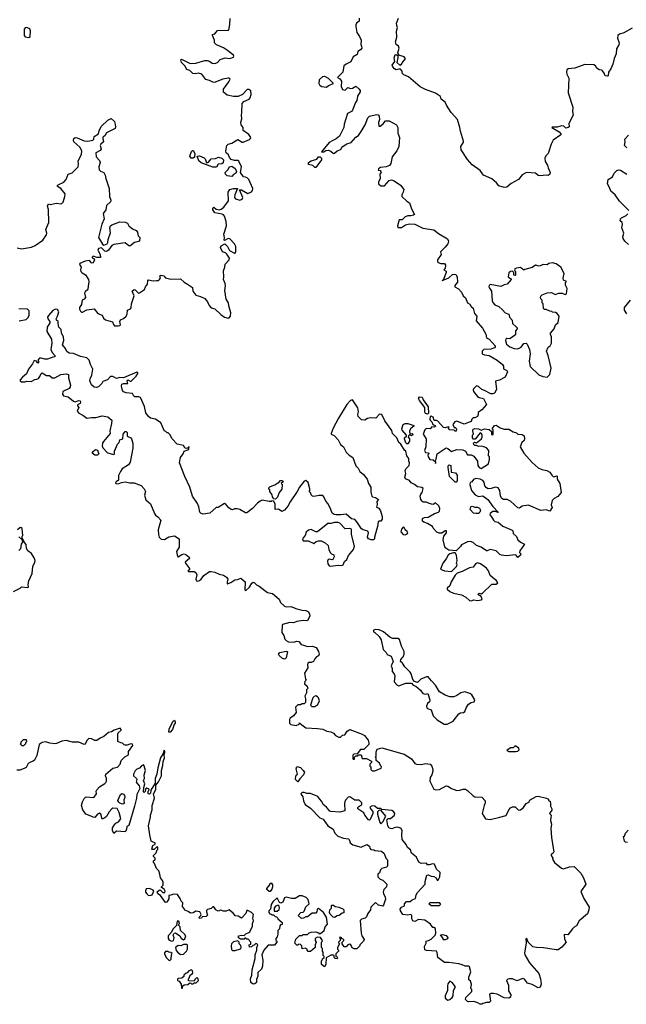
# Model space of a CAD drawing. Extents: x 2106670 to 2323771, y 35271 to 224896.
# Tile 326 of 419: x 2274753 to 2281540, y 153520 to 164532. Entities that reach past the tile are written whole.
import ezdxf

# ---------------------------------------------------------------- set-up
doc = ezdxf.new("R2010")
doc.units = 0

msp = doc.modelspace()

# ---------------------------------------------------------------- linework, layer by layer
at = {"layer": '0CON20XD'}
for points in [[(2275818, 163378), (2275827, 163335), (2275823, 163317), (2275725, 163266), (2275706, 163235), (2275685, 163219), (2275682, 163205), (2275692, 163165), (2275661, 163139), (2275654, 163125), (2275666, 163084), (2275655, 163070), (2275606, 163044), (2275610, 163000), (2275647, 162957), (2275654, 162935), (2275640, 162885), (2275644, 162855), (2275659, 162839), (2275694, 162825), (2275711, 162795), (2275716, 162755), (2275753, 162643), (2275759, 162555), (2275772, 162515), (2275768, 162495), (2275724, 162456), (2275716, 162405), (2275687, 162365), (2275698, 162305), (2275674, 162244), (2275636, 162095), (2275681, 162021), (2275695, 162012), (2275715, 162018), (2275733, 162027), (2275740, 162040), (2275744, 162075), (2275770, 162150), (2275760, 162205), (2275769, 162225), (2275785, 162239), (2275875, 162272), (2275935, 162268), (2275958, 162255), (2275976, 162226), (2276017, 162195), (2276056, 162176), (2276072, 162155), (2276080, 162115), (2276097, 162095), (2276094, 162056), (2276039, 162041), (2275985, 162001), (2275975, 162003), (2275935, 162038), (2275805, 162019), (2275784, 162006), (2275747, 161953), (2275725, 161941), (2275704, 161944), (2275669, 161979), (2275636, 161974), (2275629, 161955), (2275653, 161905), (2275658, 161872), (2275615, 161872), (2275574, 161886), (2275563, 161877), (2275565, 161868), (2275588, 161858), (2275592, 161845), (2275575, 161813), (2275565, 161809), (2275555, 161814), (2275535, 161840), (2275485, 161830), (2275427, 161805), (2275422, 161795), (2275442, 161765), (2275434, 161735), (2275437, 161715), (2275451, 161701), (2275489, 161679), (2275522, 161625), (2275527, 161597), (2275521, 161555), (2275517, 161513), (2275485, 161488), (2275478, 161475), (2275488, 161425), (2275475, 161408), (2275453, 161395), (2275444, 161346), (2275424, 161315), (2275421, 161295), (2275435, 161272), (2275445, 161263), (2275455, 161263), (2275505, 161286), (2275585, 161299), (2275627, 161247), (2275677, 161227), (2275692, 161195), (2275713, 161175), (2275792, 161152), (2275803, 161123), (2275815, 161110), (2275855, 161110), (2275875, 161112), (2275880, 161120), (2275872, 161155), (2275881, 161175), (2275915, 161189), (2275945, 161216), (2275955, 161237), (2275961, 161285), (2275992, 161298), (2276001, 161309), (2276005, 161355), (2276033, 161445), (2276012, 161495), (2276035, 161514), (2276045, 161512), (2276084, 161474), (2276095, 161476), (2276149, 161515), (2276161, 161545), (2276184, 161575), (2276187, 161613), (2276195, 161621), (2276245, 161611), (2276285, 161614), (2276305, 161615), (2276319, 161625), (2276328, 161645), (2276322, 161668), (2276336, 161674), (2276365, 161668), (2276386, 161646), (2276445, 161629), (2276553, 161633), (2276592, 161595), (2276632, 161575), (2276685, 161538), (2276690, 161495), (2276725, 161450), (2276775, 161436), (2276824, 161414), (2276853, 161375), (2276872, 161335), (2276895, 161310), (2276935, 161298), (2277005, 161234), (2277045, 161207), (2277084, 161194), (2277095, 161198), (2277110, 161215), (2277116, 161255), (2277092, 161332), (2277090, 161365), (2277064, 161405), (2277048, 161505), (2277056, 161555), (2277053, 161583), (2277033, 161625), (2277039, 161655), (2277032, 161725), (2277050, 161765), (2277053, 161797), (2277098, 161845), (2277100, 161865), (2277071, 161911), (2277055, 161924), (2277022, 161935), (2277000, 161985), (2277007, 162003), (2277048, 162025), (2277077, 161995), (2277100, 161950), (2277155, 161920), (2277165, 161922), (2277172, 161938), (2277172, 161995), (2277156, 162026), (2277103, 162083), (2277085, 162086), (2277045, 162062), (2277040, 162065), (2277043, 162095), (2277038, 162135), (2277068, 162225), (2277063, 162275), (2277044, 162335), (2277035, 162348), (2277017, 162357), (2276935, 162371), (2276914, 162404), (2276914, 162426), (2276925, 162437), (2276952, 162412), (2276985, 162406), (2277008, 162412), (2277039, 162435), (2277088, 162505), (2277086, 162604), (2277106, 162634), (2277145, 162646), (2277190, 162645), (2277162, 162575), (2277158, 162545), (2277169, 162529), (2277215, 162514), (2277242, 162525), (2277248, 162545), (2277212, 162628), (2277235, 162630), (2277305, 162590), (2277345, 162608), (2277359, 162621), (2277360, 162645), (2277315, 162746), (2277300, 162765), (2277280, 162770), (2277256, 162776), (2277224, 162825), (2277233, 162885), (2277205, 162949), (2277195, 162957), (2277158, 162958), (2277118, 162968), (2277100, 162990), (2277090, 163020), (2277064, 163044), (2277060, 163065), (2277070, 163125), (2277085, 163140), (2277125, 163151), (2277195, 163193), (2277242, 163162), (2277255, 163161), (2277325, 163193), (2277336, 163205), (2277338, 163215), (2277315, 163250), (2277255, 163292), (2277253, 163325), (2277232, 163355), (2277228, 163385), (2277237, 163425), (2277234, 163464), (2277240, 163495), (2277243, 163595), (2277262, 163618), (2277320, 163645), (2277333, 163657), (2277342, 163695), (2277340, 163735), (2277315, 163752), (2277298, 163752), (2277246, 163694), (2277198, 163672), (2277144, 163674), (2277075, 163688), (2277035, 163720), (2277033, 163755), (2277094, 163836), (2277108, 163868), (2277097, 163877), (2277085, 163877), (2277025, 163867), (2276940, 163835), (2276935, 163830), (2276915, 163832), (2276875, 163853), (2276834, 163864), (2276792, 163922), (2276754, 163934), (2276715, 163928), (2276692, 163932), (2276655, 163964), (2276625, 163976), (2276602, 164015), (2276562, 164055), (2276557, 164083), (2276565, 164092), (2276662, 164042), (2276725, 164046), (2276824, 164076), (2276856, 164076), (2276871, 164071), (2276907, 164045), (2276935, 164041), (2276966, 164054), (2276995, 164086), (2277053, 164107), (2277105, 164097), (2277145, 164113), (2277150, 164125), (2277145, 164136), (2277079, 164189), (2277035, 164219), (2276955, 164253), (2276932, 164275), (2276933, 164305), (2276911, 164355), (2276912, 164365), (2276936, 164374), (2276968, 164412), (2277088, 164415), (2277097, 164433), (2277106, 164484), (2277108, 164545)], [(2278550, 164550), (2278550, 164515), (2278522, 164495), (2278513, 164475), (2278514, 164455), (2278525, 164390), (2278556, 164346), (2278572, 164302), (2278569, 164255), (2278579, 164235), (2278580, 164215), (2278566, 164194), (2278535, 164178), (2278527, 164143), (2278485, 164116), (2278459, 164061), (2278404, 164035), (2278379, 164015), (2278368, 163945), (2278310, 163885), (2278335, 163870), (2278355, 163845), (2278348, 163785), (2278365, 163750), (2278395, 163746), (2278425, 163773), (2278455, 163764), (2278475, 163766), (2278515, 163790), (2278549, 163759), (2278562, 163742), (2278562, 163725), (2278532, 163678), (2278525, 163630), (2278509, 163605), (2278478, 163522), (2278465, 163507), (2278422, 163485), (2278383, 163365), (2278378, 163325), (2278331, 163229), (2278295, 163199), (2278255, 163183), (2278215, 163159), (2278130, 163055), (2278155, 163054), (2278180, 163070), (2278205, 163072), (2278233, 163063), (2278265, 163037), (2278275, 163038), (2278306, 163064), (2278345, 163081), (2278358, 163105), (2278382, 163125), (2278415, 163143), (2278463, 163157), (2278515, 163219), (2278542, 163238), (2278575, 163282), (2278619, 163355), (2278647, 163435), (2278665, 163453), (2278745, 163472), (2278765, 163468), (2278775, 163452), (2278779, 163415), (2278768, 163382), (2278773, 163343), (2278785, 163340), (2278821, 163369), (2278845, 163401), (2278885, 163401), (2278968, 163355), (2278982, 163325), (2278984, 163265), (2279003, 163215), (2278996, 163115), (2278973, 163065), (2278920, 163000), (2278906, 162925), (2278889, 162901), (2278855, 162887), (2278791, 162879), (2278768, 162865), (2278765, 162850), (2278786, 162846), (2278795, 162835), (2278796, 162826), (2278784, 162805), (2278786, 162755), (2278768, 162715), (2278766, 162696), (2278795, 162674), (2278835, 162676), (2278885, 162734), (2278912, 162742), (2278941, 162731), (2279015, 162680), (2279050, 162635), (2279043, 162605), (2279028, 162575), (2279030, 162555), (2279083, 162503), (2279114, 162485), (2279136, 162416), (2279168, 162362), (2279170, 162355), (2279160, 162345), (2279129, 162339), (2279095, 162338), (2279065, 162328), (2279032, 162295), (2279000, 162295), (2278979, 162225), (2278985, 162208), (2279025, 162209), (2279071, 162239), (2279115, 162250), (2279174, 162244), (2279265, 162202), (2279385, 162181), (2279440, 162140), (2279541, 162081), (2279552, 162055), (2279544, 162026), (2279515, 161988), (2279468, 161945), (2279462, 161935), (2279468, 161905), (2279427, 161845), (2279428, 161825), (2279436, 161816), (2279465, 161806), (2279505, 161806), (2279518, 161788), (2279512, 161748), (2279500, 161735), (2279525, 161720), (2279526, 161705), (2279490, 161619), (2279480, 161615), (2279490, 161619), (2279555, 161647), (2279595, 161683), (2279615, 161688), (2279632, 161682), (2279649, 161655), (2279652, 161595), (2279622, 161558), (2279622, 161545), (2279663, 161523), (2279696, 161486), (2279714, 161445), (2279740, 161420), (2279764, 161365), (2279790, 161350), (2279804, 161325), (2279826, 161305), (2279842, 161245), (2279868, 161215), (2279859, 161165), (2279932, 161082), (2279969, 161015), (2279976, 160975), (2280005, 160958), (2280072, 160885), (2280074, 160875), (2280066, 160864), (2280025, 160846), (2279945, 160843), (2279927, 160825), (2279926, 160796), (2279954, 160784), (2280005, 160776), (2280096, 160726), (2280156, 160676), (2280166, 160656), (2280167, 160627), (2280205, 160609), (2280211, 160595), (2280186, 160534), (2280120, 160500), (2280075, 160490), (2280087, 160395), (2280065, 160356), (2280045, 160346), (2280024, 160346), (2279955, 160385)], [(2279684, 163284), (2279678, 163328), (2279652, 163415), (2279580, 163495), (2279530, 163575), (2279515, 163610), (2279470, 163645), (2279462, 163675), (2279405, 163709), (2279295, 163750), (2279235, 163782), (2279104, 163894), (2279050, 163915), (2279034, 163934), (2279032, 163955), (2279015, 163978), (2278995, 163980), (2278965, 163971), (2278945, 163984), (2278928, 164005), (2278922, 164025), (2278949, 164065), (2278944, 164105), (2278955, 164138), (2278965, 164142), (2278983, 164133), (2278984, 164105), (2278972, 164055), (2279005, 164022), (2279026, 164034), (2279042, 164065), (2279069, 164095), (2279055, 164116), (2278996, 164136), (2278983, 164163), (2279000, 164215), (2278992, 164235), (2278966, 164256), (2278958, 164285), (2278974, 164336), (2278970, 164405), (2278980, 164445), (2278973, 164467), (2278969, 164495), (2278991, 164549)], [(2274855, 164332), (2274869, 164345), (2274876, 164406), (2274865, 164432), (2274834, 164446), (2274815, 164440), (2274804, 164426), (2274804, 164355), (2274815, 164339), (2274855, 164332)], [(2281605, 164436), (2281513, 164387), (2281465, 164372), (2281445, 164357), (2281442, 164325), (2281459, 164275), (2281455, 164253), (2281430, 164205), (2281425, 164150), (2281403, 164097), (2281388, 164035), (2281367, 163983), (2281341, 163945), (2281336, 163905), (2281325, 163899), (2281303, 163905), (2281294, 163935), (2281275, 163961), (2281265, 163969), (2281235, 163973), (2281212, 163992), (2281195, 164018), (2281175, 164028), (2281075, 164031), (2280965, 163990), (2280888, 163982), (2280875, 163970), (2280870, 163945), (2280874, 163924), (2280897, 163877), (2280889, 163715), (2280941, 163555), (2280937, 163505), (2280946, 163465), (2280898, 163372), (2280899, 163335), (2280891, 163325), (2280865, 163320), (2280840, 163340), (2280815, 163344), (2280765, 163331), (2280710, 163330), (2280708, 163325), (2280787, 163277), (2280807, 163255), (2280808, 163245), (2280720, 163185), (2280698, 163142), (2280666, 163035), (2280641, 163009), (2280628, 162985), (2280633, 162945), (2280657, 162905), (2280664, 162874), (2280688, 162825), (2280686, 162804), (2280665, 162790), (2280645, 162793), (2280575, 162786), (2280555, 162790), (2280525, 162817), (2280425, 162823), (2280375, 162798), (2280333, 162745), (2280250, 162700), (2280205, 162661), (2280175, 162654), (2280115, 162674), (2280088, 162708), (2280035, 162752), (2279943, 162795), (2279904, 162844), (2279815, 162910), (2279765, 162967), (2279694, 163075), (2279690, 163115), (2279717, 163163), (2279718, 163175), (2279684, 163284)], [(2278185, 163775), (2278135, 163781), (2278115, 163794), (2278103, 163815), (2278106, 163865), (2278145, 163898), (2278165, 163900), (2278205, 163880), (2278256, 163825), (2278258, 163815), (2278207, 163793), (2278185, 163775)], [(2274725, 161979), (2274775, 161969), (2274885, 161988), (2274925, 162006), (2275014, 162065), (2275053, 162125), (2275056, 162145), (2275045, 162185), (2275081, 162265), (2275075, 162410), (2275066, 162445), (2275075, 162472), (2275096, 162466), (2275165, 162482), (2275215, 162474), (2275225, 162476), (2275238, 162492), (2275260, 162555), (2275261, 162585), (2275215, 162644), (2275178, 162665), (2275174, 162675), (2275184, 162686), (2275248, 162715), (2275272, 162745), (2275295, 162803), (2275339, 162821), (2275406, 162885), (2275411, 162915), (2275406, 162955), (2275443, 163025), (2275449, 163065), (2275426, 163106), (2275359, 163165), (2275354, 163185), (2275358, 163205), (2275375, 163214), (2275395, 163212), (2275475, 163179), (2275515, 163172), (2275570, 163185), (2275582, 163195), (2275588, 163225), (2275636, 163255), (2275642, 163288), (2275664, 163336), (2275741, 163409), (2275778, 163428), (2275813, 163393), (2275818, 163378)], [(2281545, 163100), (2281520, 163125), (2281528, 163165), (2281523, 163195), (2281565, 163241)], [(2276695, 162982), (2276670, 162985), (2276658, 163005), (2276675, 163060), (2276685, 163070), (2276695, 163070), (2276712, 163035), (2276710, 162995), (2276695, 162982)], [(2276955, 162882), (2276915, 162884), (2276782, 162932), (2276758, 162955), (2276740, 163005), (2276765, 163010), (2276816, 162986), (2276827, 162975), (2276845, 162930), (2276865, 162938), (2276895, 162976), (2276945, 162981), (2276976, 162994), (2277015, 162982), (2277034, 162964), (2277029, 162931), (2277015, 162919), (2276974, 162916), (2276955, 162882)], [(2278065, 162879), (2278055, 162879), (2278031, 162901), (2277984, 162914), (2277983, 162935), (2278015, 162952), (2278078, 162972), (2278095, 162997), (2278115, 162999), (2278130, 162985), (2278131, 162965), (2278065, 162879)], [(2277125, 162779), (2277075, 162787), (2277057, 162805), (2277052, 162825), (2277083, 162855), (2277100, 162885), (2277125, 162894), (2277165, 162867), (2277180, 162835), (2277172, 162815), (2277145, 162801), (2277125, 162779)], [(2281568, 162398), (2281464, 162504), (2281417, 162575), (2281368, 162615), (2281353, 162655), (2281329, 162695), (2281337, 162745), (2281385, 162773), (2281405, 162816), (2281435, 162844), (2281455, 162852), (2281475, 162850), (2281545, 162804)], [(2281565, 162017), (2281524, 162054), (2281503, 162085), (2281501, 162105), (2281513, 162145), (2281489, 162205), (2281497, 162247), (2281494, 162264), (2281472, 162282), (2281475, 162305), (2281485, 162318), (2281537, 162343), (2281558, 162362)], [(2280655, 160534), (2280686, 160564), (2280699, 160635), (2280666, 160775), (2280646, 160825), (2280665, 160870), (2280688, 160885), (2280702, 160915), (2280703, 160985), (2280691, 161011), (2280692, 161025), (2280732, 161075), (2280749, 161121), (2280778, 161145), (2280788, 161215), (2280766, 161246), (2280747, 161257), (2280715, 161260), (2280705, 161270), (2280683, 161273), (2280645, 161290), (2280625, 161290), (2280612, 161302), (2280610, 161355), (2280600, 161365), (2280600, 161395), (2280585, 161410), (2280580, 161425), (2280585, 161440), (2280600, 161455), (2280655, 161478), (2280702, 161482), (2280745, 161460), (2280785, 161472), (2280822, 161472), (2280855, 161460), (2280872, 161465), (2280877, 161525), (2280858, 161565), (2280858, 161592), (2280870, 161605), (2280838, 161618), (2280833, 161643), (2280843, 161695), (2280806, 161766), (2280755, 161800), (2280715, 161813), (2280675, 161807), (2280655, 161790), (2280615, 161794), (2280565, 161777), (2280524, 161786), (2280485, 161762), (2280405, 161740), (2280395, 161730), (2280355, 161760), (2280310, 161755), (2280294, 161746), (2280290, 161735), (2280292, 161722), (2280300, 161715), (2280300, 161675), (2280295, 161670), (2280280, 161675), (2280280, 161705), (2280268, 161718), (2280243, 161717), (2280225, 161700), (2280220, 161655), (2280235, 161640), (2280248, 161638), (2280250, 161625), (2280207, 161573), (2280175, 161568), (2280135, 161548), (2280015, 161570), (2280005, 161560), (2280002, 161545), (2280008, 161528), (2280030, 161495), (2280038, 161388), (2280045, 161370), (2280068, 161345), (2280113, 161323), (2280155, 161288), (2280185, 161252), (2280225, 161238), (2280234, 161204), (2280262, 161172), (2280268, 161135), (2280309, 161099), (2280318, 161085), (2280318, 161075), (2280302, 161052), (2280300, 161015), (2280289, 161001), (2280237, 160963), (2280205, 160968), (2280192, 160958), (2280187, 160945), (2280200, 160905), (2280235, 160874), (2280285, 160853), (2280325, 160850), (2280365, 160868), (2280395, 160912), (2280420, 160915), (2280430, 160905), (2280457, 160845), (2280464, 160795), (2280454, 160715), (2280465, 160653), (2280561, 160561), (2280605, 160541), (2280655, 160534)], [(2281545, 161244), (2281518, 161285), (2281520, 161315), (2281585, 161395)], [(2274746, 161164), (2274825, 161178), (2274844, 161196), (2274860, 161225), (2274860, 161275), (2274842, 161295), (2274745, 161300)], [(2275184, 161134), (2275182, 161155), (2275165, 161170), (2275160, 161185), (2275178, 161215), (2275191, 161265), (2275175, 161291), (2275155, 161296), (2275125, 161278), (2275074, 161225), (2275064, 161205), (2275067, 161185), (2275092, 161155), (2275089, 161141), (2275061, 161095), (2275056, 161045), (2275108, 160958), (2275113, 160915), (2275103, 160845), (2275115, 160809), (2275146, 160775), (2275145, 160760), (2275125, 160758), (2275065, 160734), (2275035, 160734), (2274995, 160748), (2274975, 160746), (2274958, 160725), (2274966, 160705), (2274955, 160692), (2274940, 160715), (2274915, 160722), (2274898, 160682), (2274852, 160625), (2274829, 160571), (2274783, 160535), (2274760, 160505), (2274760, 160495), (2274775, 160482), (2274815, 160483), (2274835, 160490), (2274880, 160485), (2274922, 160508), (2274945, 160510), (2274965, 160521), (2274980, 160540), (2274994, 160575), (2275005, 160582), (2275055, 160554), (2275085, 160553), (2275115, 160527), (2275145, 160526), (2275215, 160564), (2275272, 160572), (2275300, 160565), (2275300, 160525), (2275321, 160445), (2275319, 160425), (2275305, 160408), (2275235, 160373), (2275232, 160345), (2275244, 160324), (2275296, 160315), (2275355, 160264), (2275375, 160260), (2275415, 160272), (2275428, 160268), (2275433, 160255), (2275429, 160241), (2275401, 160225), (2275400, 160215), (2275415, 160195), (2275398, 160155), (2275415, 160131), (2275460, 160110), (2275505, 160074), (2275555, 160084), (2275605, 160083), (2275675, 160102), (2275740, 160090), (2275783, 160055), (2275782, 160015), (2275760, 159935), (2275767, 159905), (2275690, 159815), (2275680, 159795), (2275677, 159765), (2275683, 159743), (2275735, 159689), (2275805, 159668), (2275813, 159677), (2275814, 159706), (2275849, 159785), (2275866, 159805), (2275872, 159835), (2275906, 159845), (2275910, 159895), (2275934, 159925), (2275945, 159926), (2275954, 159915), (2275957, 159875), (2275995, 159855), (2276003, 159845), (2276018, 159795), (2276020, 159740), (2275989, 159585), (2275970, 159555), (2275901, 159509), (2275880, 159480), (2275859, 159435), (2275858, 159382), (2275834, 159365), (2275826, 159355), (2275829, 159345), (2275855, 159341), (2275893, 159357), (2275935, 159364), (2275985, 159354), (2276035, 159353), (2276111, 159321), (2276145, 159285), (2276161, 159255), (2276148, 159215), (2276163, 159163), (2276217, 159117), (2276260, 159010), (2276272, 158992), (2276298, 158972), (2276333, 158935), (2276303, 158825), (2276306, 158775), (2276315, 158743), (2276335, 158724), (2276372, 158718), (2276423, 158747), (2276485, 158760), (2276538, 158725), (2276537, 158633), (2276508, 158585), (2276519, 158529), (2276525, 158523), (2276569, 158551), (2276595, 158558), (2276612, 158552), (2276650, 158520), (2276652, 158505), (2276606, 158465), (2276607, 158455), (2276653, 158395), (2276654, 158385), (2276636, 158365), (2276641, 158360), (2276705, 158362), (2276725, 158348), (2276734, 158325), (2276724, 158275), (2276731, 158255), (2276745, 158251), (2276765, 158259), (2276785, 158276), (2276815, 158315), (2276875, 158360), (2276895, 158362), (2276935, 158355), (2276985, 158332), (2277032, 158321), (2277068, 158298), (2277081, 158275), (2277074, 158244), (2277073, 158223), (2277078, 158222), (2277115, 158237), (2277162, 158268), (2277189, 158271), (2277226, 158286), (2277277, 158247), (2277272, 158155), (2277285, 158150), (2277323, 158185), (2277350, 158230), (2277365, 158240), (2277375, 158238), (2277402, 158212), (2277432, 158195), (2277524, 158124), (2277580, 158115), (2277655, 158050), (2277672, 158015), (2277715, 157973), (2277735, 157967), (2277785, 157970), (2277854, 157944), (2277915, 157929), (2277955, 157926), (2277985, 157910), (2277997, 157885), (2277998, 157865), (2277975, 157810), (2277925, 157812), (2277855, 157803), (2277815, 157788), (2277775, 157792), (2277695, 157767), (2277688, 157755), (2277687, 157677), (2277708, 157645), (2277718, 157605), (2277735, 157588), (2277760, 157575), (2277815, 157572), (2277855, 157582), (2277875, 157578), (2277902, 157545), (2277928, 157535), (2277975, 157523), (2278026, 157526), (2278070, 157510), (2278096, 157466), (2278103, 157435), (2278095, 157418), (2278074, 157406), (2278057, 157383), (2278040, 157355), (2278015, 157342), (2277985, 157342), (2277978, 157335), (2277972, 157315), (2277978, 157285), (2277940, 157225), (2277950, 157155), (2277960, 157145), (2277945, 157130), (2277940, 157105), (2277968, 157078), (2277972, 157062), (2277980, 157055), (2277963, 157037), (2277962, 157005), (2277942, 156965), (2277952, 156935), (2277950, 156895), (2277935, 156880), (2277915, 156880), (2277895, 156870), (2277865, 156870), (2277840, 156845), (2277848, 156785), (2277818, 156745), (2277781, 156719), (2277770, 156705), (2277770, 156665), (2277788, 156648), (2277845, 156638), (2277880, 156655), (2277885, 156670), (2277908, 156645), (2277955, 156614), (2278085, 156606), (2278145, 156596), (2278190, 156575), (2278235, 156569), (2278265, 156552), (2278288, 156525), (2278325, 156507), (2278342, 156508), (2278365, 156530), (2278390, 156535), (2278418, 156575), (2278445, 156592), (2278585, 156543), (2278612, 156525), (2278653, 156475), (2278660, 156445), (2278658, 156425), (2278605, 156370), (2278565, 156370), (2278528, 156322), (2278492, 156318), (2278480, 156305), (2278480, 156265), (2278485, 156260), (2278498, 156262), (2278500, 156285), (2278515, 156300), (2278535, 156300), (2278545, 156310), (2278575, 156310), (2278585, 156270), (2278635, 156270), (2278688, 156238), (2278690, 156225), (2278670, 156205), (2278670, 156185), (2278680, 156175), (2278680, 156145), (2278695, 156130), (2278725, 156130), (2278798, 156162), (2278800, 156175), (2278792, 156182), (2278778, 156218), (2278740, 156245), (2278740, 156275), (2278730, 156285), (2278740, 156295), (2278740, 156345), (2278752, 156375), (2278805, 156388), (2279055, 156318), (2279137, 156265), (2279175, 156212), (2279194, 156204), (2279245, 156203), (2279295, 156213), (2279345, 156207), (2279363, 156185), (2279376, 156145), (2279376, 156126), (2279364, 156085), (2279346, 156055), (2279340, 156015), (2279385, 155928), (2279405, 155918), (2279449, 155921), (2279525, 155962), (2279545, 155958), (2279585, 155933), (2279645, 155913), (2279676, 155914), (2279716, 155926), (2279740, 155925), (2279765, 155912), (2279825, 155852), (2279845, 155842), (2279925, 155838), (2279962, 155795), (2279962, 155775), (2279948, 155745), (2279928, 155655), (2279964, 155594), (2280015, 155587), (2280125, 155612), (2280195, 155630), (2280226, 155694), (2280245, 155716), (2280265, 155728), (2280295, 155728), (2280335, 155693), (2280356, 155694), (2280389, 155721), (2280420, 155765), (2280448, 155782), (2280465, 155807), (2280530, 155845), (2280555, 155848), (2280647, 155827), (2280670, 155815), (2280670, 155805), (2280687, 155787), (2280692, 155765), (2280690, 155735), (2280708, 155705), (2280707, 155693), (2280680, 155655), (2280698, 155635), (2280690, 155575), (2280702, 155535), (2280697, 155485), (2280703, 155387), (2280727, 155243), (2280728, 155225), (2280720, 155210), (2280700, 155195), (2280700, 155185), (2280718, 155155), (2280713, 155143), (2280737, 155105), (2280815, 155042), (2280836, 155036), (2280905, 155057), (2280955, 155062), (2281032, 154985), (2281060, 154935), (2281086, 154865), (2281032, 154782), (2281064, 154705), (2281124, 154605), (2281122, 154575), (2281105, 154532), (2281012, 154455), (2280983, 154397), (2280955, 154382), (2280938, 154365), (2280885, 154298), (2280845, 154300), (2280847, 154247), (2280866, 154215), (2280820, 154160), (2280779, 154131), (2280755, 154128), (2280615, 154151), (2280535, 154154), (2280495, 154162), (2280441, 154215), (2280427, 154255), (2280415, 154252), (2280420, 154205), (2280402, 154095), (2280404, 154075), (2280456, 153985), (2280560, 153865), (2280579, 153805), (2280587, 153745), (2280575, 153712), (2280555, 153703), (2280485, 153742), (2280435, 153758), (2280400, 153800), (2280381, 153809), (2280315, 153784), (2280265, 153804), (2280234, 153806), (2280215, 153802), (2280198, 153785), (2280221, 153735), (2280222, 153671), (2280249, 153625), (2280245, 153600), (2280225, 153588), (2280175, 153594), (2280095, 153632), (2280055, 153642), (2280025, 153642), (2280010, 153635), (2280020, 153555), (2280005, 153540), (2279975, 153540), (2279935, 153530), (2279925, 153520), (2279905, 153520), (2279877, 153537), (2279835, 153550), (2279775, 153548), (2279765, 153552), (2279742, 153575), (2279743, 153597), (2279810, 153665), (2279810, 153685), (2279802, 153695), (2279808, 153745), (2279798, 153778), (2279780, 153795), (2279780, 153825), (2279802, 153885), (2279785, 153938), (2279775, 153946), (2279736, 153946), (2279705, 153963), (2279665, 153972), (2279555, 153987), (2279506, 153986), (2279432, 154042), (2279425, 154100), (2279415, 154113), (2279305, 154120), (2279285, 154128), (2279282, 154165), (2279300, 154205), (2279302, 154228), (2279327, 154233), (2279355, 154250), (2279400, 154295), (2279410, 154315), (2279407, 154367), (2279388, 154378)], [(2279955, 160385), (2279925, 160395), (2279888, 160428), (2279865, 160438), (2279832, 160405), (2279826, 160394), (2279830, 160375), (2279875, 160318), (2279895, 160306), (2279944, 160294), (2279975, 160230), (2279925, 160170), (2279882, 160138), (2279883, 160115), (2279875, 160096), (2279845, 160080), (2279825, 160080), (2279810, 160065), (2279805, 160040), (2279725, 160010), (2279645, 160042), (2279622, 160035), (2279600, 160005), (2279615, 159970), (2279625, 159970), (2279640, 159955), (2279635, 159930), (2279625, 159930), (2279615, 159940), (2279560, 159945), (2279552, 159955), (2279558, 159975), (2279549, 159979), (2279515, 159969), (2279495, 159973), (2279432, 160042), (2279415, 160050), (2279391, 160051), (2279378, 160085), (2279355, 160097), (2279347, 160093), (2279340, 160065), (2279344, 160055), (2279364, 160034), (2279376, 160006), (2279400, 159995), (2279406, 159985), (2279395, 159976), (2279365, 159980), (2279345, 159956), (2279299, 159961), (2279286, 159944), (2279267, 159895), (2279300, 159845), (2279298, 159755), (2279284, 159714), (2279295, 159690), (2279328, 159688), (2279330, 159675), (2279320, 159665), (2279323, 159643), (2279340, 159615), (2279379, 159609), (2279400, 159590), (2279405, 159570), (2279410, 159585), (2279400, 159595), (2279414, 159616), (2279424, 159676), (2279525, 159742), (2279545, 159738), (2279585, 159702), (2279644, 159726), (2279710, 159720), (2279741, 159705), (2279765, 159667), (2279805, 159667), (2279835, 159651), (2279874, 159595), (2279878, 159545), (2279894, 159524), (2279915, 159514), (2279997, 159565), (2280008, 159615), (2280008, 159645), (2280000, 159655), (2280002, 159715), (2279975, 159742), (2279946, 159756), (2279915, 159762), (2279885, 159760), (2279865, 159770), (2279845, 159770), (2279835, 159780), (2279832, 159795), (2279842, 159808), (2279865, 159800), (2279918, 159845), (2279928, 159865), (2279928, 159885), (2279920, 159905), (2279905, 159910), (2279848, 159842), (2279832, 159842), (2279820, 159855), (2279820, 159885), (2279830, 159895), (2279822, 159935), (2279827, 159953), (2279845, 159960), (2279885, 159958), (2279915, 159940), (2279955, 159957), (2280005, 159950), (2280030, 159925), (2280032, 159892), (2280045, 159890), (2280050, 159895), (2280050, 159945), (2280040, 159955), (2280066, 159994), (2280085, 159998), (2280128, 159968), (2280175, 159952), (2280225, 159952), (2280273, 159923), (2280312, 159912), (2280328, 159898), (2280375, 159892), (2280397, 159877), (2280402, 159845), (2280397, 159825), (2280372, 159805), (2280352, 159755), (2280393, 159685), (2280485, 159578), (2280555, 159520), (2280595, 159500), (2280649, 159489), (2280685, 159472), (2280707, 159437), (2280725, 159420), (2280765, 159430), (2280766, 159395), (2280798, 159345), (2280813, 159245), (2280775, 159199), (2280733, 159177), (2280712, 159155), (2280699, 159105), (2280712, 159075), (2280685, 159037), (2280645, 159050), (2280584, 159044), (2280445, 159103), (2280375, 159093), (2280345, 159070), (2280325, 159073), (2280245, 159146), (2280206, 159166), (2280165, 159167), (2280148, 159178), (2280131, 159205), (2280124, 159265), (2280105, 159298), (2280075, 159303), (2280029, 159289), (2279995, 159287), (2279975, 159298), (2279959, 159319), (2279950, 159360), (2279935, 159380), (2279905, 159393), (2279855, 159402), (2279831, 159389), (2279810, 159365), (2279792, 159355), (2279790, 159335), (2279807, 159265), (2279849, 159219), (2279885, 159201), (2279936, 159206), (2279992, 159165), (2280047, 159087), (2280108, 159025), (2280105, 159020), (2280075, 159030), (2280045, 159030), (2280015, 159010), (2280013, 158993), (2280033, 158973), (2280054, 158934), (2280070, 158920), (2280105, 158914), (2280157, 158867), (2280263, 158823), (2280270, 158815), (2280274, 158784), (2280311, 158751), (2280325, 158715), (2280355, 158690), (2280402, 158665), (2280348, 158592), (2280346, 158575), (2280359, 158559), (2280358, 158545), (2280325, 158517), (2280305, 158548), (2280195, 158537), (2280145, 158543), (2280125, 158552), (2280085, 158590), (2280015, 158606), (2279985, 158590), (2279975, 158592), (2279915, 158633), (2279865, 158650), (2279825, 158684), (2279795, 158697), (2279765, 158693), (2279695, 158660), (2279685, 158640), (2279635, 158590), (2279555, 158598), (2279520, 158620), (2279511, 158635), (2279490, 158715), (2279497, 158755), (2279528, 158795), (2279530, 158815), (2279515, 158817), (2279475, 158788), (2279445, 158788), (2279421, 158801), (2279380, 158845), (2279370, 158865), (2279315, 158898), (2279273, 158913), (2279260, 158925), (2279260, 158955), (2279284, 158966), (2279325, 158968), (2279395, 159010), (2279440, 159025), (2279450, 159035), (2279452, 159065), (2279442, 159095), (2279405, 159130), (2279388, 159112), (2279375, 159110), (2279335, 159120), (2279305, 159138), (2279268, 159138), (2279255, 159148), (2279243, 159165), (2279234, 159205), (2279240, 159225), (2279257, 159245), (2279268, 159288), (2279252, 159302), (2279205, 159308), (2279170, 159335), (2279134, 159354), (2279115, 159377), (2279068, 159398), (2279062, 159415), (2279073, 159455), (2279067, 159485), (2279075, 159508), (2279112, 159548), (2279113, 159575), (2279107, 159595), (2279106, 159626), (2279083, 159655), (2279072, 159705), (2279057, 159717), (2279018, 159785), (2278994, 159804), (2278974, 159854), (2278926, 159905), (2278916, 159936), (2278837, 160047), (2278806, 160115), (2278779, 160121), (2278736, 160074), (2278675, 160079), (2278645, 160073), (2278615, 160052), (2278578, 160058), (2278540, 160095), (2278537, 160115), (2278543, 160145), (2278535, 160190), (2278475, 160280), (2278455, 160272), (2278415, 160230), (2278319, 160075), (2278259, 159965), (2278237, 159905), (2278238, 159895), (2278271, 159881), (2278315, 159833), (2278343, 159783), (2278376, 159755), (2278407, 159697), (2278440, 159660), (2278479, 159635), (2278513, 159543), (2278541, 159515), (2278558, 159478), (2278601, 159445), (2278639, 159395), (2278656, 159346), (2278682, 159305), (2278682, 159248), (2278692, 159202), (2278700, 159195), (2278735, 159190), (2278768, 159165), (2278748, 159145), (2278751, 159109), (2278745, 159080), (2278770, 159070), (2278789, 159039), (2278809, 158975), (2278810, 158945), (2278795, 158923), (2278775, 158922), (2278763, 158915), (2278756, 158864), (2278721, 158745), (2278722, 158725), (2278710, 158715), (2278685, 158716), (2278656, 158726), (2278644, 158744), (2278656, 158795), (2278650, 158810), (2278595, 158826), (2278579, 158839), (2278525, 158918), (2278501, 158941), (2278465, 158949), (2278405, 159001), (2278345, 158994), (2278295, 158994), (2278270, 159000), (2278250, 159015), (2278234, 159054), (2278206, 159116), (2278179, 159149), (2278157, 159197), (2278145, 159210), (2278105, 159212), (2278045, 159200), (2278030, 159205), (2278015, 159220), (2278010, 159235), (2277990, 159255), (2277998, 159265), (2277998, 159285), (2277980, 159355), (2277955, 159380), (2277935, 159372), (2277885, 159303), (2277859, 159255), (2277779, 159141), (2277755, 159091), (2277715, 159047), (2277685, 159032), (2277647, 159057), (2277610, 159055), (2277611, 159115), (2277598, 159148), (2277575, 159150), (2277567, 159143), (2277545, 159142), (2277465, 159158), (2277442, 159148), (2277414, 159126), (2277358, 159065), (2277295, 159018), (2277278, 159018), (2277216, 159056), (2277185, 159063), (2277158, 159062), (2277135, 159052), (2277120, 159055), (2277094, 159074), (2277055, 159118), (2277045, 159120), (2276975, 159078), (2276953, 159077), (2276880, 159015), (2276805, 159003), (2276785, 159008), (2276770, 159025), (2276757, 159085), (2276743, 159123), (2276688, 159205), (2276658, 159305), (2276601, 159425), (2276543, 159575), (2276553, 159635), (2276582, 159675), (2276592, 159705), (2276635, 159720), (2276645, 159730), (2276648, 159758), (2276630, 159740), (2276615, 159737), (2276602, 159742), (2276585, 159771), (2276515, 159786), (2276459, 159845), (2276433, 159893), (2276415, 159910), (2276405, 159910), (2276390, 159925), (2276375, 159930), (2276333, 160023), (2276273, 160063), (2276215, 160076), (2276195, 160093), (2276163, 160135), (2276148, 160208), (2276105, 160306), (2276085, 160316), (2276043, 160313), (2276031, 160321), (2276015, 160350), (2275945, 160359), (2275915, 160371), (2275902, 160385), (2275894, 160435), (2275896, 160455), (2275915, 160464), (2275962, 160465), (2275956, 160495), (2275964, 160506), (2275990, 160490), (2275999, 160491), (2276056, 160545), (2276076, 160575), (2276076, 160586), (2276065, 160589), (2275915, 160526), (2275875, 160529), (2275835, 160521), (2275795, 160541), (2275768, 160542), (2275734, 160506), (2275684, 160486), (2275672, 160465), (2275634, 160426), (2275613, 160417), (2275585, 160422), (2275555, 160448), (2275537, 160495), (2275540, 160515), (2275561, 160555), (2275573, 160625), (2275546, 160675), (2275529, 160725), (2275505, 160752), (2275435, 160764), (2275355, 160800), (2275305, 160802), (2275280, 160820), (2275264, 160855), (2275233, 160895), (2275246, 160944), (2275244, 160985), (2275222, 161025), (2275216, 161066), (2275191, 161095), (2275184, 161134)], [(2279315, 160120), (2279295, 160128), (2279285, 160142), (2279286, 160196), (2279225, 160273), (2279216, 160295), (2279225, 160313), (2279255, 160310), (2279269, 160279), (2279325, 160202), (2279327, 160133), (2279315, 160120)], [(2279095, 159790), (2279085, 159790), (2279075, 159800), (2279058, 159845), (2279058, 159855), (2279080, 159875), (2279080, 159885), (2279032, 159942), (2279027, 159955), (2279044, 160006), (2279065, 160017), (2279095, 160017), (2279162, 159995), (2279162, 159985), (2279131, 159959), (2279116, 159935), (2279114, 159924), (2279122, 159902), (2279145, 159906), (2279150, 159895), (2279148, 159885), (2279135, 159878), (2279115, 159890), (2279102, 159878), (2279100, 159865), (2279113, 159843), (2279113, 159817), (2279095, 159790)], [(2275625, 159660), (2275595, 159662), (2275564, 159684), (2275575, 159703), (2275603, 159725), (2275625, 159716), (2275633, 159695), (2275638, 159675), (2275625, 159660)], [(2279635, 159358), (2279625, 159358), (2279562, 159425), (2279548, 159525), (2279548, 159542), (2279558, 159552), (2279578, 159545), (2279582, 159472), (2279630, 159465), (2279647, 159437), (2279648, 159375), (2279635, 159358)], [(2277615, 159170), (2277592, 159172), (2277590, 159185), (2277580, 159195), (2277578, 159218), (2277550, 159255), (2277550, 159275), (2277542, 159282), (2277540, 159295), (2277552, 159308), (2277617, 159333), (2277635, 159350), (2277648, 159352), (2277672, 159378), (2277695, 159380), (2277700, 159365), (2277680, 159345), (2277690, 159335), (2277685, 159280), (2277656, 159244), (2277638, 159192), (2277615, 159170)], [(2279855, 159008), (2279830, 159015), (2279793, 159053), (2279800, 159085), (2279815, 159090), (2279845, 159080), (2279875, 159082), (2279899, 159069), (2279908, 159045), (2279900, 159025), (2279885, 159010), (2279855, 159008)], [(2278225, 158420), (2278255, 158424), (2278315, 158432), (2278355, 158429), (2278372, 158435), (2278388, 158471), (2278415, 158496), (2278432, 158538), (2278486, 158605), (2278498, 158645), (2278467, 158775), (2278464, 158834), (2278445, 158842), (2278395, 158837), (2278335, 158900), (2278318, 158908), (2278275, 158910), (2278235, 158898), (2278202, 158898), (2278085, 158806), (2278065, 158805), (2278015, 158830), (2277986, 158824), (2277959, 158801), (2277947, 158765), (2277920, 158735), (2277919, 158725), (2277925, 158702), (2277982, 158702), (2278045, 158673), (2278072, 158698), (2278095, 158703), (2278125, 158702), (2278172, 158682), (2278203, 158653), (2278212, 158605), (2278226, 158575), (2278240, 158560), (2278266, 158546), (2278272, 158525), (2278255, 158496), (2278245, 158492), (2278215, 158500), (2278205, 158495), (2278196, 158475), (2278200, 158445), (2278214, 158424), (2278225, 158420)], [(2274685, 158138), (2274760, 158175), (2274775, 158190), (2274845, 158182), (2274850, 158185), (2274848, 158215), (2274857, 158255), (2274892, 158338), (2274900, 158415), (2274924, 158465), (2274926, 158485), (2274917, 158515), (2274885, 158562), (2274845, 158590), (2274829, 158619), (2274825, 158662), (2274800, 158695), (2274800, 158705), (2274780, 158735), (2274780, 158755), (2274788, 158765), (2274782, 158842), (2274765, 158852), (2274755, 158850), (2274730, 158825)], [(2279065, 158770), (2279087, 158783), (2279094, 158795), (2279089, 158809), (2279065, 158828), (2279053, 158853), (2279045, 158857), (2279023, 158835), (2279017, 158805), (2279045, 158773), (2279065, 158770)], [(2274745, 158750), (2274778, 158718), (2274780, 158705), (2274790, 158695), (2274770, 158665), (2274763, 158615), (2274744, 158596)], [(2279585, 158360), (2279640, 158415), (2279648, 158435), (2279640, 158455), (2279648, 158485), (2279640, 158545), (2279625, 158570), (2279605, 158570), (2279565, 158558), (2279548, 158545), (2279526, 158504), (2279486, 158455), (2279460, 158385), (2279505, 158368), (2279585, 158360)], [(2279805, 158033), (2279835, 158042), (2279875, 158038), (2279920, 158045), (2279927, 158055), (2279915, 158080), (2279880, 158105), (2279893, 158117), (2279915, 158112), (2279935, 158122), (2280035, 158220), (2280085, 158218), (2280102, 158235), (2280085, 158262), (2280064, 158274), (2280018, 158315), (2279998, 158368), (2279975, 158398), (2279908, 158445), (2279876, 158456), (2279852, 158448), (2279825, 158410), (2279785, 158402), (2279705, 158362), (2279647, 158343), (2279625, 158320), (2279580, 158245), (2279565, 158200), (2279534, 158176), (2279535, 158162), (2279565, 158138), (2279605, 158118), (2279695, 158100), (2279744, 158074), (2279785, 158038), (2279805, 158033)], [(2279503, 156653), (2279535, 156653), (2279603, 156685), (2279665, 156770), (2279685, 156781), (2279720, 156785), (2279732, 156795), (2279747, 156835), (2279775, 156877), (2279805, 156896), (2279837, 156903), (2279844, 156925), (2279811, 156981), (2279788, 156998), (2279735, 157013), (2279690, 157005), (2279645, 156973), (2279611, 156959), (2279565, 156960), (2279515, 156978), (2279451, 157015), (2279405, 157091), (2279359, 157139), (2279325, 157183), (2279305, 157182), (2279240, 157155), (2279205, 157120), (2279172, 157132), (2279153, 157153), (2279133, 157215), (2279120, 157235), (2279064, 157295), (2279037, 157335), (2279012, 157355), (2279017, 157375), (2279042, 157408), (2279054, 157435), (2279054, 157465), (2279026, 157525), (2279002, 157602), (2278985, 157612), (2278945, 157613), (2278925, 157613), (2278895, 157627), (2278825, 157687), (2278775, 157710), (2278735, 157712), (2278710, 157705), (2278710, 157685), (2278725, 157680), (2278775, 157632), (2278796, 157596), (2278819, 157489), (2278852, 157455), (2278865, 157432), (2278910, 157415), (2278930, 157355), (2278908, 157305), (2278920, 157275), (2278922, 157242), (2278944, 157215), (2278950, 157195), (2278942, 157125), (2278974, 157094), (2278995, 157082), (2279075, 157112), (2279135, 157110), (2279155, 157090), (2279185, 157080), (2279238, 157035), (2279265, 156998), (2279295, 156988), (2279318, 156998), (2279342, 156925), (2279337, 156903), (2279317, 156883), (2279304, 156856), (2279307, 156835), (2279315, 156827), (2279355, 156812), (2279378, 156748), (2279423, 156703), (2279503, 156653)], [(2277715, 157380), (2277695, 157388), (2277655, 157420), (2277650, 157435), (2277662, 157455), (2277735, 157470), (2277750, 157465), (2277736, 157395), (2277725, 157383), (2277715, 157380)], [(2278021, 156851), (2278055, 156851), (2278088, 156872), (2278106, 156915), (2278096, 156946), (2278085, 156960), (2278065, 156969), (2278046, 156964), (2278031, 156949), (2278008, 156865), (2278021, 156851)], [(2276062, 156035), (2276058, 156005), (2276090, 155965), (2276096, 155934), (2276062, 155865), (2276061, 155825), (2276039, 155735), (2275975, 155520), (2275952, 155508), (2275948, 155475), (2275935, 155450), (2275835, 155458), (2275805, 155430), (2275790, 155465), (2275792, 155495), (2275810, 155525), (2275830, 155545), (2275859, 155561), (2275883, 155595), (2275866, 155666), (2275845, 155710), (2275795, 155713), (2275785, 155707), (2275756, 155674), (2275725, 155622), (2275706, 155604), (2275675, 155592), (2275662, 155645), (2275645, 155658), (2275622, 155645), (2275595, 155610), (2275575, 155612), (2275562, 155622), (2275495, 155648), (2275461, 155695), (2275444, 155744), (2275457, 155785), (2275475, 155820), (2275490, 155835), (2275505, 155840), (2275575, 155832), (2275585, 155838), (2275612, 155875), (2275610, 155905), (2275615, 155920), (2275645, 155952), (2275705, 155988), (2275718, 156002), (2275723, 156017), (2275723, 156045), (2275712, 156075), (2275717, 156093), (2275795, 156160), (2275849, 156171), (2275877, 156205), (2275888, 156245), (2275931, 156289), (2275970, 156310), (2275972, 156348), (2276018, 156415), (2276015, 156430), (2276005, 156433), (2275985, 156431), (2275955, 156417), (2275935, 156417), (2275922, 156422), (2275905, 156440), (2275883, 156443), (2275850, 156460), (2275850, 156545), (2275855, 156558), (2275888, 156585), (2275890, 156595), (2275877, 156607), (2275810, 156585), (2275782, 156568), (2275745, 156560), (2275695, 156514), (2275652, 156498), (2275615, 156471), (2275595, 156469), (2275555, 156490), (2275525, 156492), (2275505, 156472), (2275485, 156430), (2275476, 156424), (2275415, 156453), (2275345, 156451), (2275275, 156469), (2275225, 156463), (2275165, 156437), (2275145, 156434), (2275092, 156442), (2275045, 156457), (2275005, 156447), (2274970, 156425), (2274945, 156302), (2274920, 156250), (2274905, 156238), (2274875, 156230), (2274847, 156213), (2274825, 156170), (2274805, 156157), (2274755, 156140), (2274723, 156137)], [(2276435, 156562), (2276423, 156563), (2276425, 156598), (2276465, 156682), (2276485, 156698), (2276493, 156683), (2276491, 156665), (2276480, 156650), (2276462, 156595), (2276435, 156562)], [(2274795, 156410), (2274782, 156412), (2274760, 156435), (2274768, 156442), (2274770, 156455), (2274795, 156480), (2274825, 156480), (2274830, 156455), (2274820, 156445), (2274820, 156435), (2274795, 156410)], [(2280305, 156348), (2280325, 156353), (2280342, 156368), (2280338, 156385), (2280295, 156410), (2280275, 156390), (2280245, 156388), (2280202, 156358), (2280225, 156348), (2280305, 156348)], [(2279388, 154378), (2279375, 154380), (2279348, 154418), (2279285, 154462), (2279215, 154470), (2279175, 154448), (2279152, 154452), (2279140, 154475), (2279142, 154512), (2279130, 154525), (2279095, 154518), (2279040, 154525), (2279014, 154564), (2279010, 154585), (2279024, 154606), (2279058, 154622), (2279060, 154645), (2279082, 154668), (2279122, 154668), (2279145, 154690), (2279180, 154705), (2279188, 154745), (2279205, 154772), (2279290, 154865), (2279289, 154895), (2279307, 154963), (2279325, 154968), (2279355, 154953), (2279388, 154948), (2279412, 154935), (2279425, 154910), (2279435, 154910), (2279452, 154945), (2279457, 154995), (2279415, 155030), (2279395, 155088), (2279375, 155092), (2279335, 155080), (2279315, 155080), (2279305, 155100), (2279245, 155093), (2279220, 155110), (2279194, 155164), (2279135, 155210), (2279126, 155246), (2279092, 155275), (2279078, 155308), (2279033, 155363), (2279028, 155415), (2279032, 155465), (2279019, 155489), (2278975, 155500), (2278955, 155499), (2278915, 155482), (2278885, 155490), (2278872, 155515), (2278862, 155585), (2278875, 155600), (2278902, 155598), (2278946, 155634), (2278952, 155655), (2278935, 155678), (2278915, 155688), (2278805, 155700), (2278795, 155710), (2278755, 155710), (2278725, 155737), (2278695, 155738), (2278670, 155725), (2278677, 155705), (2278703, 155675), (2278704, 155655), (2278673, 155587), (2278665, 155580), (2278655, 155582), (2278614, 155634), (2278605, 155660), (2278538, 155708), (2278538, 155722), (2278547, 155733), (2278580, 155755), (2278580, 155775), (2278552, 155802), (2278503, 155803), (2278445, 155840), (2278430, 155835), (2278400, 155805), (2278392, 155785), (2278388, 155765), (2278390, 155685), (2278335, 155668), (2278235, 155677), (2278222, 155682), (2278186, 155726), (2278148, 155755), (2278135, 155790), (2278107, 155817), (2278090, 155845), (2278005, 155878), (2277965, 155878), (2277935, 155890), (2277912, 155888), (2277900, 155875), (2277902, 155865), (2277922, 155842), (2277930, 155795), (2277948, 155755), (2278005, 155712), (2278112, 155605), (2278149, 155589), (2278202, 155515), (2278259, 155479), (2278278, 155435), (2278312, 155402), (2278375, 155377), (2278432, 155372), (2278440, 155365), (2278442, 155352), (2278450, 155325), (2278480, 155305), (2278575, 155277), (2278637, 155307), (2278668, 155288), (2278672, 155265), (2278683, 155253), (2278717, 155247), (2278725, 155240), (2278802, 155232), (2278830, 155205), (2278850, 155155), (2278867, 155137), (2278870, 155065), (2278858, 155052), (2278805, 155040), (2278790, 155025), (2278778, 154992), (2278760, 154975), (2278760, 154945), (2278785, 154920), (2278815, 154910), (2278860, 154865), (2278858, 154835), (2278828, 154805), (2278820, 154775), (2278823, 154755), (2278843, 154723), (2278847, 154695), (2278825, 154628), (2278815, 154619), (2278768, 154628), (2278735, 154657), (2278721, 154649), (2278682, 154605), (2278678, 154575), (2278650, 154535), (2278635, 154500), (2278617, 154483), (2278578, 154472), (2278562, 154458), (2278572, 154315), (2278580, 154285), (2278608, 154245), (2278600, 154225), (2278560, 154185), (2278560, 154175), (2278525, 154140), (2278495, 154140), (2278472, 154152), (2278458, 154185), (2278445, 154192), (2278424, 154186), (2278407, 154163), (2278385, 154162), (2278360, 154195), (2278360, 154215), (2278380, 154235), (2278380, 154245), (2278362, 154252), (2278348, 154268), (2278335, 154270), (2278330, 154265), (2278340, 154255), (2278340, 154235), (2278320, 154215), (2278322, 154202), (2278330, 154195), (2278310, 154155), (2278310, 154135), (2278320, 154125), (2278320, 154115), (2278290, 154085), (2278290, 154055), (2278305, 154050), (2278310, 154035), (2278305, 154030), (2278282, 154032), (2278270, 154045), (2278270, 154065), (2278265, 154070), (2278235, 154070), (2278182, 154038), (2278180, 153965), (2278165, 153940), (2278130, 153965), (2278130, 154005), (2278138, 154012), (2278142, 154028), (2278158, 154042), (2278160, 154055), (2278150, 154065), (2278150, 154105), (2278140, 154115), (2278140, 154145), (2278130, 154155), (2278130, 154215), (2278138, 154222), (2278140, 154235), (2278118, 154268), (2278085, 154270), (2278060, 154255), (2278060, 154235), (2278072, 154215), (2278058, 154185), (2278060, 154155), (2278005, 154110), (2277982, 154112), (2277970, 154125), (2277970, 154135), (2277947, 154147), (2277912, 154142), (2277908, 154175), (2277895, 154190), (2277878, 154192), (2277865, 154180), (2277855, 154180), (2277833, 154203), (2277843, 154247), (2277885, 154290), (2277915, 154290), (2277925, 154300), (2277975, 154300), (2277992, 154318), (2278015, 154328), (2278065, 154330), (2278095, 154320), (2278105, 154310), (2278118, 154312), (2278160, 154345), (2278170, 154385), (2278198, 154415), (2278187, 154495), (2278152, 154545), (2278095, 154590), (2278080, 154585), (2278077, 154553), (2278065, 154540), (2278025, 154540), (2277975, 154500), (2277955, 154500), (2277927, 154483), (2277905, 154480), (2277870, 154515), (2277900, 154545), (2277925, 154550), (2277935, 154560), (2277955, 154610), (2277990, 154645), (2277982, 154692), (2277960, 154715), (2277915, 154732), (2277885, 154732), (2277835, 154702), (2277795, 154702), (2277735, 154720), (2277715, 154710), (2277696, 154664), (2277675, 154652), (2277660, 154660), (2277635, 154710), (2277584, 154666), (2277568, 154635), (2277560, 154585), (2277540, 154565), (2277540, 154545), (2277552, 154532), (2277568, 154528), (2277575, 154520), (2277595, 154520), (2277602, 154512), (2277612, 154502), (2277625, 154500), (2277640, 154485), (2277640, 154475), (2277690, 154435), (2277688, 154412), (2277672, 154408), (2277662, 154398), (2277660, 154365), (2277640, 154345), (2277640, 154305), (2277632, 154275), (2277620, 154255), (2277620, 154235), (2277630, 154225), (2277630, 154215), (2277605, 154180), (2277535, 154180), (2277484, 154126), (2277463, 154075), (2277472, 154015), (2277470, 153945), (2277457, 153913), (2277417, 153875), (2277417, 153835), (2277404, 153796), (2277403, 153765), (2277385, 153750), (2277365, 153747), (2277340, 153765), (2277334, 153804), (2277350, 153845), (2277354, 153905), (2277386, 154034), (2277387, 154075), (2277408, 154125), (2277408, 154155), (2277418, 154185), (2277408, 154198), (2277395, 154200), (2277375, 154180), (2277362, 154178), (2277348, 154162), (2277325, 154160), (2277320, 154185), (2277338, 154192), (2277340, 154215), (2277308, 154248), (2277295, 154250), (2277285, 154260), (2277272, 154258), (2277265, 154250), (2277225, 154250), (2277200, 154265), (2277200, 154285), (2277235, 154292), (2277265, 154290), (2277283, 154307), (2277318, 154322), (2277328, 154332), (2277358, 154395), (2277358, 154425), (2277368, 154455), (2277360, 154485), (2277370, 154525), (2277347, 154547), (2277305, 154570), (2277295, 154570), (2277282, 154535), (2277235, 154483), (2277197, 154507), (2277165, 154510), (2277136, 154546), (2277125, 154550), (2277095, 154578), (2277065, 154560), (2277035, 154560), (2277002, 154572), (2276973, 154563), (2276947, 154577), (2276925, 154610), (2276915, 154610), (2276895, 154590), (2276855, 154580), (2276845, 154570), (2276842, 154555), (2276853, 154517), (2276839, 154501), (2276795, 154500), (2276788, 154482), (2276765, 154480), (2276760, 154495), (2276778, 154512), (2276782, 154525), (2276770, 154555), (2276725, 154560), (2276695, 154543), (2276665, 154538), (2276638, 154558), (2276602, 154572), (2276598, 154585), (2276573, 154613), (2276580, 154655), (2276560, 154675), (2276550, 154705), (2276517, 154747), (2276475, 154752), (2276445, 154740), (2276422, 154738), (2276422, 154698), (2276398, 154662), (2276385, 154660), (2276328, 154738), (2276300, 154755), (2276293, 154777), (2276313, 154797), (2276325, 154800), (2276355, 154770), (2276378, 154772), (2276380, 154785), (2276369, 154809), (2276340, 154825), (2276340, 154835), (2276357, 154853), (2276357, 154885), (2276350, 154905), (2276327, 154935), (2276323, 154975), (2276311, 155011), (2276285, 155040), (2276260, 155095), (2276250, 155105), (2276250, 155125), (2276266, 155134), (2276270, 155145), (2276270, 155155), (2276250, 155175), (2276250, 155185), (2276280, 155215), (2276292, 155248), (2276300, 155255), (2276300, 155275), (2276295, 155280), (2276282, 155278), (2276257, 155253), (2276235, 155250), (2276230, 155255), (2276242, 155295), (2276268, 155312), (2276270, 155325), (2276245, 155332), (2276226, 155346), (2276209, 155415), (2276193, 155515), (2276216, 155614), (2276215, 155635), (2276234, 155695), (2276234, 155745), (2276261, 155825), (2276250, 155875), (2276275, 155922), (2276278, 155972), (2276305, 156008), (2276338, 156075), (2276340, 156135), (2276355, 156192), (2276359, 156235), (2276372, 156275), (2276368, 156315), (2276377, 156335), (2276376, 156356), (2276365, 156360), (2276360, 156325), (2276330, 156275), (2276299, 156165), (2276288, 156095), (2276270, 156045), (2276270, 155995), (2276220, 155915), (2276215, 155880), (2276205, 155870), (2276190, 155875), (2276190, 155905), (2276198, 155912), (2276200, 155925), (2276175, 155938), (2276160, 155925), (2276158, 155902), (2276145, 155890), (2276140, 155895), (2276142, 155945), (2276152, 155985), (2276138, 156025), (2276148, 156045), (2276147, 156085), (2276159, 156135), (2276146, 156186), (2276138, 156198), (2276115, 156188), (2276095, 156162), (2276065, 156150), (2276045, 156130), (2276028, 156095), (2276028, 156075), (2276060, 156045), (2276062, 156035)], [(2277865, 156010), (2277840, 156035), (2277838, 156045), (2277848, 156082), (2277860, 156095), (2277848, 156155), (2277855, 156180), (2277895, 156168), (2277926, 156136), (2277938, 156115), (2277930, 156085), (2277887, 156043), (2277865, 156010)], [(2275905, 155760), (2275875, 155770), (2275861, 155781), (2275851, 155801), (2275882, 155865), (2275895, 155876), (2275915, 155872), (2275927, 155855), (2275928, 155835), (2275918, 155805), (2275922, 155775), (2275915, 155762), (2275905, 155760)], [(2278795, 155540), (2278815, 155560), (2278848, 155625), (2278798, 155688), (2278775, 155690), (2278758, 155672), (2278757, 155647), (2278782, 155555), (2278795, 155540)], [(2281555, 155330), (2281532, 155332), (2281520, 155345), (2281510, 155395), (2281518, 155402), (2281530, 155435), (2281562, 155468)], [(2277555, 154780), (2277545, 154780), (2277520, 154805), (2277520, 154815), (2277550, 154855), (2277552, 154868), (2277565, 154880), (2277580, 154855), (2277582, 154835), (2277573, 154807), (2277555, 154780)], [(2276195, 154738), (2276225, 154740), (2276234, 154746), (2276253, 154785), (2276248, 154795), (2276205, 154816), (2276170, 154810), (2276159, 154791), (2276161, 154775), (2276174, 154754), (2276195, 154738)], [(2277635, 154560), (2277655, 154580), (2277660, 154595), (2277657, 154617), (2277645, 154630), (2277614, 154616), (2277600, 154595), (2277602, 154562), (2277635, 154560)], [(2278275, 154490), (2278260, 154495), (2278225, 154530), (2278218, 154545), (2278223, 154577), (2278240, 154595), (2278240, 154625), (2278245, 154630), (2278265, 154628), (2278283, 154613), (2278325, 154608), (2278368, 154588), (2278380, 154575), (2278378, 154542), (2278362, 154538), (2278328, 154512), (2278305, 154510), (2278275, 154490)], [(2279445, 154620), (2279355, 154620), (2279330, 154645), (2279345, 154660), (2279445, 154660), (2279460, 154635), (2279445, 154620)], [(2276455, 154228), (2276475, 154234), (2276482, 154262), (2276470, 154295), (2276483, 154317), (2276495, 154318), (2276545, 154286), (2276561, 154261), (2276585, 154242), (2276599, 154251), (2276610, 154275), (2276611, 154285), (2276602, 154302), (2276552, 154345), (2276550, 154385), (2276530, 154405), (2276532, 154418), (2276540, 154425), (2276535, 154450), (2276515, 154450), (2276508, 154402), (2276465, 154360), (2276450, 154325), (2276416, 154284), (2276414, 154255), (2276425, 154236), (2276455, 154228)], [(2279495, 154240), (2279490, 154245), (2279490, 154255), (2279462, 154298), (2279485, 154302), (2279525, 154288), (2279536, 154276), (2279542, 154265), (2279538, 154252), (2279515, 154242), (2279495, 154240)], [(2276557, 154077), (2276585, 154080), (2276620, 154115), (2276630, 154135), (2276630, 154185), (2276625, 154190), (2276585, 154190), (2276556, 154174), (2276525, 154177), (2276498, 154155), (2276503, 154123), (2276528, 154095), (2276557, 154077)], [(2277165, 154120), (2277225, 154142), (2277232, 154155), (2277228, 154178), (2277210, 154195), (2277210, 154215), (2277195, 154230), (2277145, 154218), (2277122, 154195), (2277118, 154175), (2277122, 154132), (2277135, 154120), (2277165, 154120)], [(2276425, 154010), (2276435, 154012), (2276448, 154025), (2276450, 154075), (2276458, 154088), (2276445, 154100), (2276422, 154102), (2276415, 154110), (2276385, 154110), (2276373, 154097), (2276372, 154085), (2276392, 154042), (2276425, 154010)], [(2276575, 153700), (2276580, 153725), (2276592, 153738), (2276635, 153740), (2276655, 153760), (2276668, 153758), (2276675, 153750), (2276695, 153750), (2276705, 153760), (2276728, 153762), (2276752, 153788), (2276750, 153805), (2276735, 153818), (2276712, 153798), (2276705, 153780), (2276642, 153782), (2276640, 153805), (2276648, 153812), (2276660, 153845), (2276686, 153864), (2276692, 153875), (2276688, 153895), (2276675, 153907), (2276644, 153896), (2276628, 153872), (2276615, 153870), (2276590, 153845), (2276588, 153832), (2276568, 153812), (2276525, 153810), (2276520, 153805), (2276520, 153785), (2276538, 153778), (2276560, 153745), (2276562, 153702), (2276575, 153700)], [(2279545, 153568), (2279565, 153572), (2279592, 153595), (2279602, 153615), (2279608, 153675), (2279628, 153715), (2279593, 153763), (2279565, 153780), (2279545, 153750), (2279539, 153725), (2279540, 153675), (2279512, 153615), (2279513, 153593), (2279522, 153582), (2279545, 153568)]]:
    msp.add_lwpolyline(points, dxfattribs=at)

doc.saveas('drawing.dxf')
